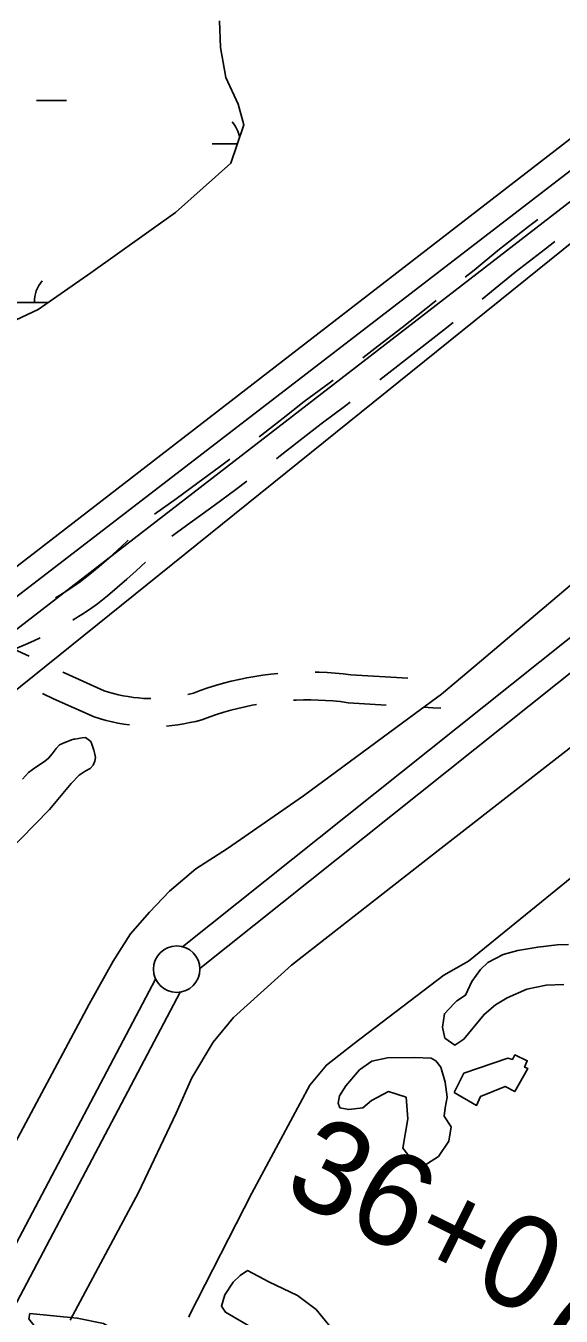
# Model space of a CAD drawing. Extents: x 3535183 to 3573198, y 534952 to 560562.
# Drawn here: x 3568631 to 3569207, y 549671 to 551059 of the extents above; entities that cross this region are included whole.
import ezdxf

# ---------------------------------------------------------------- set-up
doc = ezdxf.new("R2010")
doc.units = 0
for name, color, linetype in [('V-BLDG-OTLN', 7, 'Continuous'), ('V-LEVE-TOET', 7, 'Continuous'), ('V-ROAD-CNTR', 7, 'Continuous'), ('V-SITE-VEGE', 7, 'Continuous'), ('V-SURV-IDEN', 7, 'Continuous'), ('V-SURV-LINE', 7, 'Continuous'), ('V-TOPO-SHOR', 7, 'Continuous'), ('V-UTIL-LINE', 7, 'Continuous'), ('V-WETL-SWMP', 7, 'Continuous')]:
    doc.layers.add(name, color=color, linetype=linetype)

msp = doc.modelspace()

# ---------------------------------------------------------------- linework, layer by layer
at = {"layer": 'V-BLDG-OTLN'}
msp.add_lwpolyline([(3569092.2, 549911.5), (3569102.7, 549932.2), (3569149.9, 549948.5), (3569154.8, 549947.1), (3569157.6, 549951.9), (3569170.7, 549945.6), (3569167.9, 549938.7), (3569171.3, 549937.3), (3569157.3, 549912.4), (3569146.9, 549918.1), (3569120.5, 549907.2), (3569116.3, 549897.5)], close=True, dxfattribs=at)
at = {"layer": 'V-LEVE-TOET'}
for points in [[(3568574.3, 549772.8), (3568699.5, 550006.5), (3568725.3, 550052.6), (3568744.2, 550082.1), (3568764.3, 550105.4), (3568785.9, 550128), (3568814.3, 550152), (3568848.3, 550173.8), (3568930.1, 550230.5), (3569050.1, 550319.3), (3569078.6, 550339.8), (3569121.6, 550376.1), (3569270.2, 550501.9), (3569397.9, 550609.4), (3569519.4, 550716.8), (3569625.5, 550799.5), (3569728.2, 550878.8), (3569883.6, 550999.8), (3570064, 551145.5), (3570202, 551252.1), (3570390.8, 551408.1), (3570518.4, 551507.9), (3570652.3, 551611.1), (3570783.5, 551719.2)], [(3570866.7, 551585.5), (3570632.1, 551382.2), (3570397.6, 551202.5), (3570122.9, 550988.5), (3569883.5, 550799.8), (3569665, 550627.5), (3569511, 550508.5), (3569259.2, 550315.1), (3569078.1, 550174.2), (3568917.1, 550048.4), (3568854.7, 549992.3), (3568833.1, 549965.5), (3568810, 549927.1), (3568793.2, 549889.2), (3568752.6, 549804), (3568679.2, 549666.5)]]:
    msp.add_lwpolyline(points, dxfattribs=at)
at = {"layer": 'V-ROAD-CNTR'}
for points in [[(3569103.9, 550788.4), (3569113.6, 550796.2), (3569139.2, 550817.3), (3569172.2, 550842.9), (3569182.2, 550850.6)], [(3569122.3, 550764.7), (3569132.5, 550773), (3569157.9, 550793.9), (3569190.5, 550819.1), (3569200.6, 550826.8)], [(3568993.9, 550701.8), (3569010.2, 550714.3), (3569036.3, 550734.5), (3569062.2, 550754.9), (3569072.7, 550763.3)], [(3569012.2, 550678.1), (3569028.5, 550690.6), (3569054.7, 550710.9), (3569080.8, 550731.4), (3569091.1, 550739.6)], [(3568882.6, 550616.9), (3568885.4, 550619), (3568908.1, 550636.7), (3568930.9, 550654.7), (3568957.7, 550674.5), (3568961.9, 550677.7)], [(3568901, 550593.2), (3568903.7, 550595.3), (3568926.6, 550613.1), (3568949.2, 550630.9), (3568975.6, 550650.5), (3568980.3, 550654)], [(3568770, 550533.7), (3568793.1, 550550.2), (3568816.3, 550567.2), (3568839.5, 550584.3), (3568850.7, 550592.7)], [(3568788.4, 550510), (3568810.6, 550525.9), (3568834.1, 550543), (3568857.4, 550560.2), (3568869.1, 550569)], [(3568663.5, 550443.6), (3568667.8, 550446.1), (3568675.6, 550451), (3568683.2, 550456), (3568690.4, 550461), (3568700.3, 550469), (3568710.4, 550477.4), (3568720.3, 550486), (3568730, 550494.8), (3568739.6, 550503.8), (3568741.6, 550505.6)], [(3568682, 550419.7), (3568683.4, 550420.5), (3568691.8, 550425.8), (3568700, 550431.2), (3568708.4, 550437), (3568719.4, 550445.9), (3568729.8, 550454.6), (3568740.1, 550463.6), (3568750.3, 550472.7), (3568760, 550481.8)], [(3568618.6, 550388.3), (3568621.9, 550389.6), (3568631, 550393.4), (3568640, 550397.4), (3568646.8, 550400.6)], [(3568618.7, 550388.4), (3568634.9, 550380.7)], [(3568671.1, 550363.6), (3568673.7, 550362.4), (3568715.7, 550343.7), (3568720.4, 550342.2), (3568725.7, 550340.7), (3568731, 550339.4), (3568736.3, 550338.2), (3568741.7, 550337.3), (3568747.2, 550336.5), (3568752.6, 550335.9), (3568758.1, 550335.4), (3568763.6, 550335.2), (3568765.9, 550335.2)], [(3568805.6, 550339.5), (3568807, 550339.9), (3568811.9, 550341.1), (3568819.1, 550343.9), (3568827.3, 550346.7), (3568835.6, 550349.3), (3568844, 550351.7), (3568852.4, 550353.9), (3568860.8, 550355.8), (3568869.3, 550357.6), (3568877.8, 550359.1), (3568886.4, 550360.5), (3568895, 550361.6), (3568902.6, 550362.3)], [(3568942.6, 550363.7), (3568947, 550363.6), (3568955.7, 550363.2), (3568964.3, 550362.5), (3568972.9, 550361.7), (3568980.9, 550360.7), (3569042.3, 550357)], [(3568649.3, 550340.7), (3568661.2, 550335.1), (3568705, 550315.7), (3568711.7, 550313.5), (3568717.9, 550311.7), (3568724.2, 550310.1), (3568730.5, 550308.8), (3568736.9, 550307.6), (3568742.8, 550306.8)], [(3568919.4, 550333.5), (3568922.2, 550333.6), (3568930.1, 550333.8), (3568938, 550333.8), (3568945.9, 550333.6), (3568953.8, 550333.2), (3568961.7, 550332.7), (3568969.6, 550331.9), (3568978.1, 550330.8), (3569019.2, 550328.3)], [(3568782.7, 550305.7), (3568788.7, 550306.2), (3568795.1, 550307.1), (3568801.5, 550308.1), (3568807.9, 550309.3), (3568814.2, 550310.7), (3568820.9, 550312.5), (3568829.2, 550315.6), (3568836.7, 550318.2), (3568844.3, 550320.5), (3568851.9, 550322.7), (3568859.5, 550324.7), (3568867.3, 550326.5), (3568875, 550328.1), (3568879.7, 550329)], [(3569059.1, 550325.9), (3569069.4, 550325.2), (3569077.8, 550324.8)]]:
    msp.add_lwpolyline(points, dxfattribs=at)
at = {"layer": 'V-SITE-VEGE'}
msp.add_lwpolyline([(3569210.2, 550027.5), (3569191.2, 550026.8), (3569170.3, 550022.7), (3569149.3, 550013.3), (3569136.6, 550005.9), (3569124.3, 549995.4), (3569102.4, 549968.7), (3569092.9, 549962.5), (3569082.3, 549970), (3569079.7, 549981.9), (3569081.7, 549996.1), (3569092.1, 550007.1), (3569094.9, 550010.2), (3569104.4, 550016), (3569111.2, 550031), (3569120.4, 550043.9), (3569128.3, 550051.4), (3569144.9, 550059.9), (3569160.7, 550064.2), (3569182.1, 550067.9), (3569203, 550070.2), (3569215.2, 550070.5)], dxfattribs=at)
for points in [[(3568990.2, 549936), (3569003.6, 549945), (3569020.6, 549948.8), (3569049.8, 549949), (3569067.6, 549948.5), (3569072.3, 549945.7), (3569077.8, 549938.9), (3569082.4, 549922.7), (3569084.6, 549906.5), (3569082.6, 549895.1), (3569081.3, 549886), (3569089.1, 549874.5), (3569086.3, 549859.2), (3569075.5, 549842.7), (3569054.5, 549829.4), (3569036.9, 549851.6), (3569042.2, 549883.1), (3569040.4, 549906.4), (3569021.6, 549912.5), (3569003.3, 549902.8), (3568993.8, 549894.9), (3568978.8, 549893.1), (3568969.3, 549895.1), (3568967.4, 549899.9), (3568968.7, 549907.8), (3568975.8, 549918.7)], [(3568869.8, 549719.9), (3568893, 549707.9), (3568923.7, 549693.1), (3568943.7, 549677.9), (3568959.7, 549658.5), (3568969.8, 549633.9), (3568968.1, 549621.7), (3568951.5, 549617.9), (3568922.4, 549630.7), (3568846.2, 549675.1), (3568841.9, 549681.8), (3568845.6, 549694), (3568854.4, 549707.4), (3568861.9, 549714.8)], [(3568635.9, 549673.7), (3568686.7, 549668.8), (3568714.9, 549663), (3568732.9, 549652.7), (3568740.8, 549641.3), (3568744.1, 549631.1), (3568740.6, 549625.5), (3568725.9, 549616.6), (3568643.7, 549656.7), (3568634.8, 549668.1)]]:
    msp.add_lwpolyline(points, close=True, dxfattribs=at)
at = {"layer": 'V-SURV-LINE'}
for points in [[(3568799.9, 550068.3), (3569804.2, 550869.3)], [(3569822.9, 550845.8), (3568818.6, 550044.9)], [(3568191.8, 548935.3), (3568771.1, 550033.5)], [(3568797.6, 550019.5), (3568218.4, 548921.3)]]:
    msp.add_lwpolyline(points, dxfattribs=at)
msp.add_circle((3568793.7, 550044.2), 25, dxfattribs=at)
at = {"layer": 'V-TOPO-SHOR'}
for points in [[(3568806.9, 549669.8), (3568807.6, 549671.9), (3568874.5, 549803.3), (3568937.1, 549919.5), (3568954.7, 549940.9), (3568984.7, 549964.2), (3569081, 550037.8), (3569107.5, 550052.9), (3569274.4, 550188.4), (3569407.7, 550292.9), (3569555, 550403.6), (3569591.4, 550438.8), (3569729.6, 550548.1), (3569902.1, 550686.4), (3570067.5, 550816.3), (3570231.2, 550947.9), (3570457.5, 551128.8), (3570652.9, 551282.1), (3570677.5, 551301.6)], [(3568695.8, 550293.3), (3568701.3, 550289.1), (3568702.5, 550286.3), (3568704.5, 550279.6), (3568705.6, 550275.5), (3568706.5, 550272), (3568705.8, 550267.9), (3568703.9, 550263.5), (3568700.7, 550260), (3568695.3, 550257.1), (3568688.8, 550252.7), (3568680.2, 550243.8), (3568656.9, 550216), (3568610.4, 550168.3)], [(3568627.8, 550248.6), (3568634.4, 550255.7), (3568642.3, 550261.6), (3568651.5, 550267.6), (3568655.9, 550271), (3568659.7, 550275.6), (3568664.1, 550281.5), (3568667.6, 550285.4), (3568670.8, 550287), (3568680.6, 550290.9), (3568683.1, 550291.6), (3568684.3, 550291.6), (3568692.1, 550292.9), (3568695.8, 550293.3)]]:
    msp.add_lwpolyline(points, dxfattribs=at)
at = {"layer": 'V-UTIL-LINE'}
for points in [[(3565844, 540552.9), (3566536.8, 542959.3), (3566600.3, 543171.5), (3566545.5, 543258.5), (3566611.7, 543523.5), (3566756.4, 543920.5), (3567664.2, 545976.5), (3567722, 546084.3), (3567726.5, 546290.7), (3567571.1, 546289.8), (3567678.6, 547410.2), (3567020.2, 547722), (3567668.7, 549051.1), (3567634.8, 549127.6), (3568079.6, 549920.2), (3568202.2, 550153.6), (3569240.2, 550955.3), (3570392.4, 551890.6), (3570938.8, 552364.2)], [(3565873.7, 540553.1), (3566563.6, 542961.2), (3566563.7, 542961.4), (3566622.1, 543169.5), (3566567.9, 543256.5), (3566645.8, 543532.2), (3566754.8, 543832.1), (3567684, 545957.9), (3567747.2, 546073.9), (3567750.5, 546307.3), (3567594.8, 546310.7), (3567709.4, 547423.7), (3567050.9, 547733.1), (3567703.9, 549055.8), (3567667, 549133), (3568103.3, 549907), (3568220.5, 550136.8), (3569231.1, 550913.6), (3570383.3, 551849.9), (3570939, 552332.1)], [(3570939.4, 552291.6), (3570849.1, 552211.5), (3569548.9, 551126.6), (3568625, 550412.5), (3568598.6, 550392.1), (3568238.5, 550116), (3568124.2, 549911.1), (3567700.4, 549152.4), (3566983.7, 547869), (3567517.4, 547561.1), (3569316.2, 545945.9), (3569331.4, 545867.9), (3569368.9, 543127), (3569352.8, 543013.2), (3569354.5, 542782.5), (3569354.6, 542779), (3569354.6, 542777.6), (3569352.7, 542706.1), (3569074.9, 542711.5), (3568970.1, 542218.9), (3568443.7, 540572.5)], [(3570939.9, 552222.4), (3570535.3, 551886.4), (3568260.8, 550054.4), (3568175.1, 549886.6), (3567095.5, 547774.9), (3567514.7, 547600.4), (3567916.8, 547434.9), (3567543.9, 546342.9), (3567623.7, 546336.5), (3568423.1, 546277.7), (3568456, 546292.7), (3568479.7, 546273.4), (3569276.9, 546236), (3569276.6, 546213.5), (3569327.2, 542794.5), (3569326.5, 542748.2), (3569070.1, 542749.3), (3568961.5, 542258.4), (3568428.1, 540572.4)]]:
    msp.add_lwpolyline(points, dxfattribs=at)
at = {"layer": 'V-WETL-SWMP'}
for p, q in [((3568643.1, 550978.5), (3568675.1, 550978.5)), ((3568832, 550932), (3568859, 550932)), ((3568570.5, 550761.2), (3568655.4, 550761.2))]:
    msp.add_line(p, q, dxfattribs=at)
msp.add_lwpolyline([(3568839.9, 551064.3), (3568841, 551035.4), (3568846.5, 551003.4), (3568859.7, 550974.7), (3568866, 550952.5), (3568851.9, 550911.2), (3568792.3, 550858.2), (3568701.4, 550793.3), (3568644.6, 550753.7), (3568567.4, 550717.6)], dxfattribs=at)
for centre, start, end in [((3568826.7, 550932.5), 10.553, 40.7718), ((3568675.8, 550761.7), 139.2282, 180.7718)]:
    msp.add_arc(centre, 35.2, start, end, dxfattribs=at)

# ---------------------------------------------------------------- texts
at = {"layer": 'V-SURV-IDEN'}
msp.add_text('36+07.0', height=100, rotation=333.6689, dxfattribs=at).set_placement((3568905.2, 549801.7))

doc.saveas('drawing.dxf')
